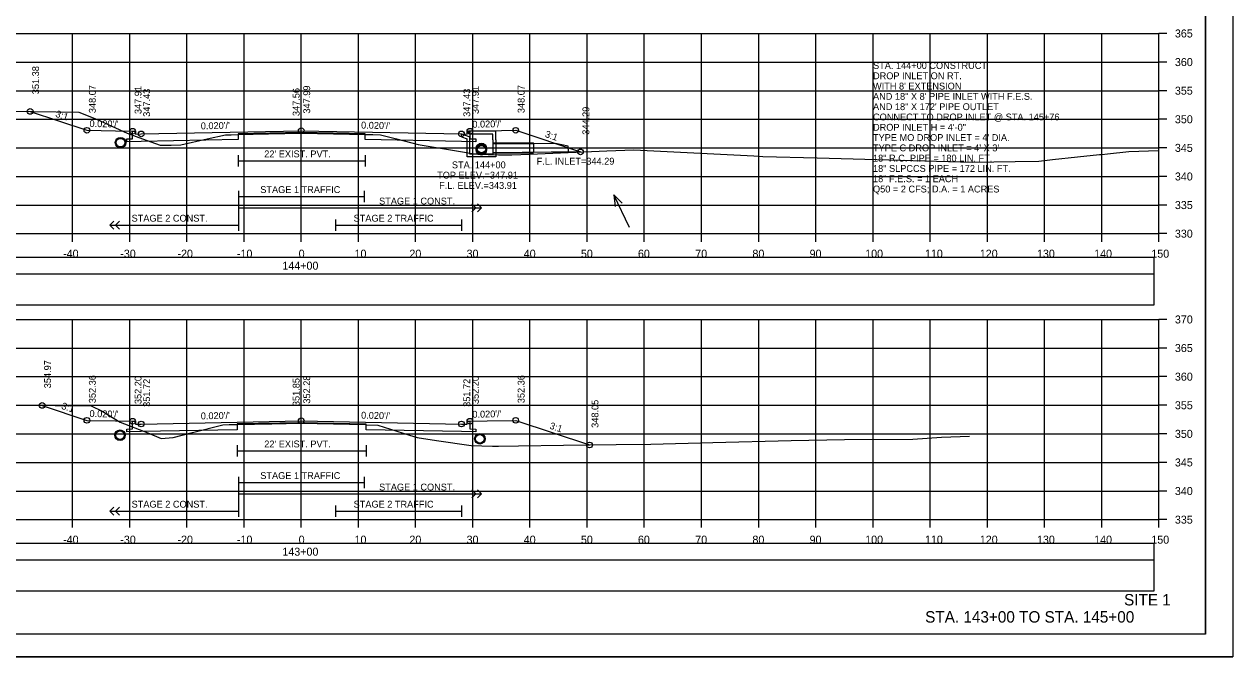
# Model space of a CAD drawing. Extents: x 1368122 to 1710785, y 373130 to 557566.
# Drawn here: x 1368973.7 to 1369185.2, y 379317.1 to 379427.7 of the extents above; entities that cross this region are included whole.
import ezdxf

# ---------------------------------------------------------------- set-up
doc = ezdxf.new("R2010")
doc.units = 0
for name, color, linetype in [('R_Alt Surface', 7, 'Continuous'), ('R_Axis', 7, 'Continuous'), ('R_Axis Annot', 7, 'Continuous'), ('R_Border', 7, 'Continuous'), ('R_Draft', 7, 'Continuous'), ('R_Exist Surface', 7, 'Continuous'), ('R_Fin Surface', 7, 'Continuous'), ('R_Grid', 7, 'Continuous'), ('R_No Plot', 7, 'Continuous'), ('R_Striping', 7, 'Continuous'), ('R_Water', 7, 'Continuous'), ('R_Water Annot', 7, 'Continuous'), ('R_Xsect Elev', 7, 'Continuous'), ('R_Xsect Slope', 7, 'Continuous')]:
    doc.layers.add(name, color=color, linetype=linetype)

msp = doc.modelspace()

# ---------------------------------------------------------------- linework, layer by layer
for points in [[(1368873.07, 379378.64), (1369171.37, 379378.64), (1369171.37, 379384.05), (1368873.07, 379384.05)], [(1368873.07, 379328.64), (1369171.37, 379328.64), (1369171.37, 379334.05), (1368873.07, 379334.05)]]:
    msp.add_lwpolyline(points, close=True)
at = {"layer": 'R_Alt Surface'}
for points in [[(1369051.72, 379409.02), (1369051.72, 379407.68), (1369052.72, 379407.66), (1369052.72, 379407.16), (1369050.22, 379407.21), (1369033.4, 379407.55), (1369033.4, 379408.55), (1369022.22, 379408.77), (1369011.18, 379408.55), (1369011.18, 379407.55), (1368994.22, 379407.21), (1368991.72, 379407.16), (1368991.72, 379407.66), (1368992.72, 379407.68), (1368992.72, 379409.02)], [(1369011.18, 379404.85), (1369011.18, 379402.85)], [(1369011.18, 379403.85), (1369033.4, 379403.85)], [(1369033.4, 379404.85), (1369033.4, 379402.85)], [(1369051.72, 379358.31), (1369051.72, 379356.97), (1369052.72, 379356.95), (1369052.72, 379356.45), (1369050.22, 379356.5), (1369033.58, 379356.83), (1369033.58, 379357.83), (1369022.22, 379358.06), (1369010.99, 379357.84), (1369010.99, 379356.84), (1368994.22, 379356.5), (1368991.72, 379356.45), (1368991.72, 379356.95), (1368992.72, 379356.97), (1368992.72, 379358.31)], [(1369010.99, 379354.14), (1369010.99, 379352.14)], [(1369010.99, 379353.14), (1369033.58, 379353.14)], [(1369033.58, 379354.14), (1369033.58, 379352.14)]]:
    msp.add_lwpolyline(points, dxfattribs=at)
for points in [[(1368873.07, 379384.1), (1369171.37, 379384.1), (1369171.37, 379386.92), (1368873.07, 379386.92)], [(1368873.07, 379334.1), (1369171.37, 379334.1), (1369171.37, 379336.92), (1368873.07, 379336.92)]]:
    msp.add_lwpolyline(points, close=True, dxfattribs=at)
at = {"layer": 'R_Axis'}
for p, q in [((1369172.22, 379391.11), (1369172.22, 379426.11)), ((1369173.62, 379426.11), (1369172.22, 379426.11)), ((1369173.62, 379421.11), (1369172.22, 379421.11)), ((1369173.62, 379416.11), (1369172.22, 379416.11)), ((1369173.62, 379411.11), (1369172.22, 379411.11)), ((1369173.62, 379406.11), (1369172.22, 379406.11)), ((1369173.62, 379401.11), (1369172.22, 379401.11)), ((1369173.62, 379396.11), (1369172.22, 379396.11)), ((1368872.22, 379391.11), (1369172.22, 379391.11)), ((1368982.22, 379389.71), (1368982.22, 379391.11)), ((1368992.22, 379389.71), (1368992.22, 379391.11)), ((1369002.22, 379389.71), (1369002.22, 379391.11)), ((1369012.22, 379389.71), (1369012.22, 379391.11)), ((1369022.22, 379389.71), (1369022.22, 379391.11)), ((1369032.22, 379389.71), (1369032.22, 379391.11)), ((1369042.22, 379389.71), (1369042.22, 379391.11)), ((1369052.22, 379389.71), (1369052.22, 379391.11)), ((1369062.22, 379389.71), (1369062.22, 379391.11)), ((1369072.22, 379389.71), (1369072.22, 379391.11)), ((1369082.22, 379389.71), (1369082.22, 379391.11)), ((1369092.22, 379389.71), (1369092.22, 379391.11)), ((1369102.22, 379389.71), (1369102.22, 379391.11)), ((1369112.22, 379389.71), (1369112.22, 379391.11)), ((1369122.22, 379389.71), (1369122.22, 379391.11)), ((1369132.22, 379389.71), (1369132.22, 379391.11)), ((1369142.22, 379389.71), (1369142.22, 379391.11)), ((1369152.22, 379389.71), (1369152.22, 379391.11)), ((1369162.22, 379389.71), (1369162.22, 379391.11)), ((1369172.22, 379389.71), (1369172.22, 379391.11)), ((1369173.62, 379391.11), (1369172.22, 379391.11)), ((1369172.22, 379341.11), (1369172.22, 379376.11)), ((1369173.62, 379376.11), (1369172.22, 379376.11)), ((1369173.62, 379371.11), (1369172.22, 379371.11)), ((1369173.62, 379366.11), (1369172.22, 379366.11)), ((1369173.62, 379361.11), (1369172.22, 379361.11)), ((1369173.62, 379356.11), (1369172.22, 379356.11)), ((1369173.62, 379351.11), (1369172.22, 379351.11)), ((1369173.62, 379346.11), (1369172.22, 379346.11)), ((1368872.22, 379341.11), (1369172.22, 379341.11)), ((1368982.22, 379339.71), (1368982.22, 379341.11)), ((1368992.22, 379339.71), (1368992.22, 379341.11)), ((1369002.22, 379339.71), (1369002.22, 379341.11)), ((1369012.22, 379339.71), (1369012.22, 379341.11)), ((1369022.22, 379339.71), (1369022.22, 379341.11)), ((1369032.22, 379339.71), (1369032.22, 379341.11)), ((1369042.22, 379339.71), (1369042.22, 379341.11)), ((1369052.22, 379339.71), (1369052.22, 379341.11)), ((1369062.22, 379339.71), (1369062.22, 379341.11)), ((1369072.22, 379339.71), (1369072.22, 379341.11)), ((1369082.22, 379339.71), (1369082.22, 379341.11)), ((1369092.22, 379339.71), (1369092.22, 379341.11)), ((1369102.22, 379339.71), (1369102.22, 379341.11)), ((1369112.22, 379339.71), (1369112.22, 379341.11)), ((1369122.22, 379339.71), (1369122.22, 379341.11)), ((1369132.22, 379339.71), (1369132.22, 379341.11)), ((1369142.22, 379339.71), (1369142.22, 379341.11)), ((1369152.22, 379339.71), (1369152.22, 379341.11)), ((1369162.22, 379339.71), (1369162.22, 379341.11)), ((1369172.22, 379339.71), (1369172.22, 379341.11)), ((1369173.62, 379341.11), (1369172.22, 379341.11))]:
    msp.add_line(p, q, dxfattribs=at)
at = {"layer": 'R_Border'}
for q in [(1369180.4, 379526.57), (1368864.22, 379321.11)]:
    msp.add_line((1369180.4, 379321.11), q, dxfattribs=at)
at = {"layer": 'R_Exist Surface'}
for points in [[(1368967.4, 379412.59), (1368983.28, 379412.36), (1368986.39, 379411.13), (1368991.74, 379408.68), (1368994.45, 379407.66), (1368997.55, 379406.56), (1368999.46, 379406.58), (1369001.17, 379406.65), (1369005.74, 379407.68), (1369008.99, 379408.38), (1369009.98, 379408.41), (1369011.18, 379408.46), (1369016.49, 379408.56), (1369022.25, 379408.67), (1369027.83, 379408.56), (1369033.4, 379408.45), (1369034.75, 379408.42), (1369036.07, 379408.38), (1369038.87, 379407.69), (1369042.65, 379406.68), (1369050.4, 379405.39), (1369052.4, 379405.06), (1369053.08, 379405.03), (1369056.72, 379404.87), (1369059.02, 379404.92), (1369062.21, 379404.98), (1369075.67, 379405.62), (1369080.41, 379405.76), (1369101.38, 379404.69), (1369102.96, 379404.62), (1369112.46, 379404.35), (1369139.62, 379403.62), (1369147.07, 379403.71), (1369151.24, 379403.78), (1369153.64, 379404.07), (1369158.01, 379404.53), (1369161.84, 379404.93), (1369162.24, 379404.97), (1369163.21, 379405.08), (1369166.98, 379405.49), (1369172.15, 379405.63), (1369172.22, 379405.62)], [(1368972.89, 379361.11), (1368985.45, 379361.02), (1368987.37, 379360.06), (1368990.51, 379358.13), (1368995.35, 379356.26), (1368997.73, 379355.3), (1368998.41, 379355.35), (1368999.82, 379355.46), (1369003.19, 379356.36), (1369008.48, 379357.7), (1369009.6, 379357.72), (1369010.99, 379357.77), (1369017.04, 379357.88), (1369022.16, 379357.96), (1369033.48, 379357.72), (1369033.58, 379357.71), (1369035.61, 379357.61), (1369035.63, 379357.61), (1369041.16, 379355.86), (1369042.48, 379355.48), (1369045.89, 379354.96), (1369051.96, 379354.06), (1369055.64, 379353.96), (1369056.69, 379353.93), (1369060.21, 379353.99), (1369068.07, 379354.11), (1369077.3, 379354.22), (1369083.35, 379354.29), (1369094.23, 379354.61), (1369107.91, 379354.92), (1369117.23, 379355.11), (1369129.19, 379355.19), (1369134.2, 379355.52), (1369139.07, 379355.68)]]:
    msp.add_lwpolyline(points, dxfattribs=at)
at = {"layer": 'R_Fin Surface'}
for points in [[(1368974.8, 379412.49), (1368984.72, 379409.18), (1368989.72, 379409.08), (1368992.72, 379409.02), (1368993.22, 379409.02), (1368993.22, 379408.52), (1368994.22, 379408.54), (1369022.22, 379409.1), (1369050.22, 379408.54), (1369051.22, 379408.52), (1369051.22, 379409.02), (1369051.72, 379409.02), (1369054.72, 379409.08), (1369059.72, 379409.18), (1369071.05, 379405.4)], [(1368976.89, 379361.08), (1368984.72, 379358.47), (1368984.72, 379358.47), (1368984.72, 379358.47), (1368989.72, 379358.37), (1368989.72, 379358.37), (1368992.72, 379358.31), (1368993.22, 379358.31), (1368993.22, 379357.81), (1368994.22, 379357.83), (1368994.23, 379357.83), (1369022.22, 379358.39), (1369022.23, 379358.39), (1369050.22, 379357.83), (1369051.22, 379357.81), (1369051.22, 379358.31), (1369051.72, 379358.31), (1369051.72, 379358.31), (1369054.72, 379358.37), (1369054.72, 379358.37), (1369059.72, 379358.47), (1369072.63, 379354.17), (1369072.64, 379354.16)]]:
    msp.add_lwpolyline(points, dxfattribs=at)
at = {"layer": 'R_Grid'}
for p, q in [((1368872.22, 379426.11), (1369172.22, 379426.11)), ((1368982.22, 379391.11), (1368982.22, 379426.11)), ((1368992.22, 379391.11), (1368992.22, 379426.11)), ((1369002.22, 379391.11), (1369002.22, 379426.11)), ((1369012.22, 379391.11), (1369012.22, 379426.11)), ((1369022.22, 379391.11), (1369022.22, 379426.11)), ((1369032.22, 379391.11), (1369032.22, 379426.11)), ((1369042.22, 379391.11), (1369042.22, 379426.11)), ((1369052.22, 379391.11), (1369052.22, 379426.11)), ((1369062.22, 379391.11), (1369062.22, 379426.11)), ((1369072.22, 379391.11), (1369072.22, 379426.11)), ((1369082.22, 379391.11), (1369082.22, 379426.11)), ((1369092.22, 379391.11), (1369092.22, 379426.11)), ((1369102.22, 379391.11), (1369102.22, 379426.11)), ((1369112.22, 379391.11), (1369112.22, 379426.11)), ((1369122.22, 379391.11), (1369122.22, 379426.11)), ((1369132.22, 379391.11), (1369132.22, 379426.11)), ((1369142.22, 379391.11), (1369142.22, 379426.11)), ((1369152.22, 379391.11), (1369152.22, 379426.11)), ((1369162.22, 379391.11), (1369162.22, 379426.11)), ((1369172.22, 379391.11), (1369172.22, 379426.11)), ((1368872.22, 379421.11), (1369172.22, 379421.11)), ((1368872.22, 379416.11), (1369172.22, 379416.11)), ((1368872.22, 379411.11), (1369172.22, 379411.11)), ((1368872.22, 379406.11), (1369172.22, 379406.11)), ((1368872.22, 379401.11), (1369172.22, 379401.11)), ((1368872.22, 379396.11), (1369172.22, 379396.11)), ((1368872.22, 379391.11), (1369172.22, 379391.11)), ((1368872.22, 379376.11), (1369172.22, 379376.11)), ((1368982.22, 379341.11), (1368982.22, 379376.11)), ((1368992.22, 379341.11), (1368992.22, 379376.11)), ((1369002.22, 379341.11), (1369002.22, 379376.11)), ((1369012.22, 379341.11), (1369012.22, 379376.11)), ((1369022.22, 379341.11), (1369022.22, 379376.11)), ((1369032.22, 379341.11), (1369032.22, 379376.11)), ((1369042.22, 379341.11), (1369042.22, 379376.11)), ((1369052.22, 379341.11), (1369052.22, 379376.11)), ((1369062.22, 379341.11), (1369062.22, 379376.11)), ((1369072.22, 379341.11), (1369072.22, 379376.11)), ((1369082.22, 379341.11), (1369082.22, 379376.11)), ((1369092.22, 379341.11), (1369092.22, 379376.11)), ((1369102.22, 379341.11), (1369102.22, 379376.11)), ((1369112.22, 379341.11), (1369112.22, 379376.11)), ((1369122.22, 379341.11), (1369122.22, 379376.11)), ((1369132.22, 379341.11), (1369132.22, 379376.11)), ((1369142.22, 379341.11), (1369142.22, 379376.11)), ((1369152.22, 379341.11), (1369152.22, 379376.11)), ((1369162.22, 379341.11), (1369162.22, 379376.11)), ((1369172.22, 379341.11), (1369172.22, 379376.11)), ((1368872.22, 379371.11), (1369172.22, 379371.11)), ((1368872.22, 379366.11), (1369172.22, 379366.11)), ((1368872.22, 379361.11), (1369172.22, 379361.11)), ((1368872.22, 379356.11), (1369172.22, 379356.11)), ((1368872.22, 379351.11), (1369172.22, 379351.11)), ((1368872.22, 379346.11), (1369172.22, 379346.11)), ((1368872.22, 379341.11), (1369172.22, 379341.11))]:
    msp.add_line(p, q, dxfattribs=at)
at = {"layer": 'R_No Plot'}
for p, q in [((1369062.83, 379407), (1369055.72, 379406.94)), ((1369062.85, 379405.17), (1369055.72, 379405.1)), ((1368851.82, 379317.13), (1369185.15, 379317.13))]:
    msp.add_line(p, q, dxfattribs=at)
for points in [[(1368851.81, 379530.47), (1369185.15, 379530.47), (1369185.15, 379317.13), (1368851.81, 379317.13)], [(1369098.14, 379526.57), (1369117.76, 379526.57), (1369117.76, 379516.69), (1369133.87, 379516.69), (1369157.07, 379516.69), (1369157.19, 379488.53), (1369180.4, 379488.53), (1369180.4, 379321.11), (1368864.22, 379321.11), (1368864.22, 379526.57)]]:
    msp.add_lwpolyline(points, close=True, dxfattribs=at)
for centre, radius in [((1368974.8, 379412.49), 0.5), ((1368984.72, 379409.18), 0.5), ((1368990.6, 379407.02), 0.917), ((1368992.72, 379409.02), 0.5), ((1368994.22, 379408.54), 0.5), ((1369022.22, 379409.1), 0.5), ((1369050.22, 379408.54), 0.5), ((1369051.72, 379409.02), 0.5), ((1369059.72, 379409.18), 0.5), ((1369053.72, 379406.02), 0.917), ((1369053.72, 379405.77), 0.917), ((1369071.05, 379405.4), 0.5), ((1368976.89, 379361.08), 0.5), ((1368984.72, 379358.47), 0.5), ((1368992.72, 379358.31), 0.5), ((1368994.22, 379357.83), 0.5), ((1369022.22, 379358.39), 0.5), ((1369050.22, 379357.83), 0.5), ((1369051.72, 379358.31), 0.5), ((1369059.72, 379358.47), 0.5), ((1368990.51, 379355.87), 0.917), ((1369053.45, 379355.25), 0.917), ((1369072.64, 379354.16), 0.5)]:
    msp.add_circle(centre, radius, dxfattribs=at)
at = {"layer": 'R_Striping'}
for p, q in [((1369052.76, 379395.61), (1369052.05, 379396.32)), ((1369052.05, 379394.9), (1369052.76, 379395.61)), ((1369053.76, 379395.61), (1369053.05, 379396.32)), ((1369053.05, 379394.9), (1369053.76, 379395.61)), ((1368988.72, 379392.61), (1368989.43, 379393.32)), ((1368989.72, 379392.61), (1368990.43, 379393.32)), ((1368988.72, 379392.61), (1369011.22, 379392.61)), ((1368989.43, 379391.9), (1368988.72, 379392.61)), ((1368990.43, 379391.9), (1368989.72, 379392.61)), ((1369052.76, 379345.61), (1369052.05, 379346.32)), ((1369052.05, 379344.9), (1369052.76, 379345.61)), ((1369053.76, 379345.61), (1369053.05, 379346.32)), ((1369053.05, 379344.9), (1369053.76, 379345.61)), ((1368988.72, 379342.61), (1368989.43, 379343.32)), ((1368988.72, 379342.61), (1369011.22, 379342.61)), ((1368989.43, 379341.9), (1368988.72, 379342.61)), ((1368989.72, 379342.61), (1368990.43, 379343.32)), ((1368990.43, 379341.9), (1368989.72, 379342.61))]:
    msp.add_line(p, q, dxfattribs=at)
for points in [[(1369011.22, 379398.61), (1369011.22, 379391.61)], [(1369011.22, 379397.61), (1369033.22, 379397.61)], [(1369033.22, 379398.61), (1369033.22, 379396.61)], [(1369011.22, 379395.61), (1369053.76, 379395.61)], [(1369028.22, 379393.61), (1369028.22, 379391.61)], [(1369050.22, 379393.61), (1369050.22, 379391.61)], [(1369028.22, 379392.61), (1369050.22, 379392.61)], [(1369011.22, 379348.61), (1369011.22, 379341.61)], [(1369033.22, 379348.61), (1369033.22, 379346.61)], [(1369011.22, 379347.61), (1369033.22, 379347.61)], [(1369011.22, 379345.61), (1369053.76, 379345.61)], [(1369028.22, 379343.61), (1369028.22, 379341.61)], [(1369028.22, 379342.61), (1369050.22, 379342.61)], [(1369050.22, 379343.61), (1369050.22, 379341.61)]]:
    msp.add_lwpolyline(points, dxfattribs=at)
at = {"layer": 'R_Water'}
for p, q in [((1369050.22, 379408.54), (1369051.72, 379408.02)), ((1369050.22, 379408.01), (1369051.22, 379407.66)), ((1369051.39, 379408.86), (1369051.47, 379409.02)), ((1369051.39, 379408.86), (1369051.72, 379408.52)), ((1369056.22, 379409.02), (1369051.47, 379409.02)), ((1369055.72, 379408.52), (1369051.72, 379408.52)), ((1369051.72, 379407.52), (1369051.72, 379408.02)), ((1369055.72, 379407.52), (1369055.72, 379408.52)), ((1369056.22, 379407.52), (1369056.22, 379409.02)), ((1369051.22, 379407.52), (1369051.22, 379407.66)), ((1369062.83, 379406.83), (1369055.72, 379406.77)), ((1369071.05, 379405.4), (1369055.72, 379405.27))]:
    msp.add_line(p, q, dxfattribs=at)
for points in [[(1369050.22, 379408.01), (1369050.22, 379408.54)], [(1369056.22, 379407.52), (1369056.22, 379404.52), (1369053.72, 379404.52), (1369051.22, 379404.52), (1369051.22, 379407.52)], [(1369055.72, 379407.52), (1369055.72, 379405.02), (1369053.72, 379405.02), (1369051.72, 379405.02), (1369051.72, 379407.52)]]:
    msp.add_lwpolyline(points, dxfattribs=at)
msp.add_lwpolyline([(1369062.83, 379406.83), (1369062.84, 379405.33), (1369068.93, 379405.39), (1369068.92, 379406.43), (1369066.66, 379406.87)], close=True, dxfattribs=at)
for centre in [(1368990.6, 379407.02), (1369053.72, 379406.02), (1369053.72, 379405.77), (1368990.51, 379355.87), (1369053.45, 379355.25)]:
    msp.add_circle(centre, 0.75, dxfattribs=at)
at = {"layer": 'R_Water Annot'}
for p, q in [((1369079.63, 379392.21), (1369076.91, 379397.87)), ((1369076.91, 379397.87), (1369078.37, 379396.45)), ((1369076.91, 379397.87), (1369077.11, 379395.84))]:
    msp.add_line(p, q, dxfattribs=at)
at = {"layer": 'R_Xsect Elev'}
for p, q in [((1369022.22, 379408.67), (1369022.22, 379418.67)), ((1369022.22, 379357.96), (1369022.22, 379367.96))]:
    msp.add_line(p, q, dxfattribs=at)

# ---------------------------------------------------------------- texts
at = {"layer": 'R_Axis Annot'}
for s, p in [('365', (1369175.02, 379425.41)), ('360', (1369175.02, 379420.41)), ('355', (1369175.02, 379415.41)), ('350', (1369175.02, 379410.41)), ('345', (1369175.02, 379405.41)), ('340', (1369175.02, 379400.41)), ('335', (1369175.02, 379395.41)), ('330', (1369175.02, 379390.41)), ('-40', (1368980.56, 379386.91)), ('-30', (1368990.56, 379386.91)), ('-20', (1369000.56, 379386.91)), ('-10', (1369010.96, 379386.91)), ('0', (1369021.76, 379386.91)), ('10', (1369031.53, 379386.91)), ('20', (1369041.13, 379386.91)), ('30', (1369051.13, 379386.91)), ('40', (1369061.13, 379386.91)), ('50', (1369071.13, 379386.91)), ('60', (1369081.1, 379386.91)), ('70', (1369091.13, 379386.91)), ('80', (1369101.13, 379386.91)), ('90', (1369111.13, 379386.91)), ('100', (1369120.85, 379386.91)), ('110', (1369131.3, 379386.91)), ('120', (1369140.9, 379386.91)), ('130', (1369150.9, 379386.91)), ('140', (1369160.9, 379386.91)), ('150', (1369170.9, 379386.91)), ('144+00', (1369018.91, 379384.81)), ('370', (1369175.02, 379375.41)), ('365', (1369175.02, 379370.41)), ('360', (1369175.02, 379365.41)), ('355', (1369175.02, 379360.41)), ('350', (1369175.02, 379355.41)), ('345', (1369175.02, 379350.41)), ('340', (1369175.02, 379345.41)), ('335', (1369175.02, 379340.41)), ('-40', (1368980.56, 379336.91)), ('-30', (1368990.56, 379336.91)), ('-20', (1369000.56, 379336.91)), ('-10', (1369010.96, 379336.91)), ('0', (1369021.76, 379336.91)), ('10', (1369031.53, 379336.91)), ('20', (1369041.13, 379336.91)), ('30', (1369051.13, 379336.91)), ('40', (1369061.13, 379336.91)), ('50', (1369071.13, 379336.91)), ('60', (1369081.1, 379336.91)), ('70', (1369091.13, 379336.91)), ('80', (1369101.13, 379336.91)), ('90', (1369111.13, 379336.91)), ('100', (1369120.85, 379336.91)), ('110', (1369131.3, 379336.91)), ('120', (1369140.9, 379336.91)), ('130', (1369150.9, 379336.91)), ('140', (1369160.9, 379336.91)), ('150', (1369170.9, 379336.91)), ('143+00', (1369018.91, 379334.81))]:
    msp.add_text(s, height=1.4, dxfattribs=at).set_placement(p)
at = {"layer": 'R_Draft'}
for s, p in [('SITE 1', (1369166.13, 379326.11)), ('STA. 143+00 TO STA. 145+00', (1369131.34, 379323.11))]:
    msp.add_text(s, height=2, dxfattribs=at).set_placement(p)
at = {"layer": 'R_Striping'}
for s, p in [('STAGE 1 TRAFFIC', (1369015.05, 379398.21)), ('STAGE 1 CONST.', (1369035.83, 379396.21)), ('STAGE 2 CONST.', (1368992.54, 379393.21)), ('STAGE 2 TRAFFIC', (1369031.37, 379393.21)), ('STAGE 1 TRAFFIC', (1369015.05, 379348.21)), ('STAGE 1 CONST.', (1369035.83, 379346.21)), ('STAGE 2 CONST.', (1368992.54, 379343.21)), ('STAGE 2 TRAFFIC', (1369031.37, 379343.21))]:
    msp.add_text(s, height=1.2, dxfattribs=at).set_placement(p)
at = {"layer": 'R_Water'}
for p in [(1369015.74, 379404.45), (1369015.74, 379353.74)]:
    msp.add_text("22' EXIST. PVT.", height=1.2, dxfattribs=at).set_placement(p)
at = {"layer": 'R_Water Annot'}
for s, p in [('STA. 144+00 CONSTRUCT', (1369122.22, 379419.91)), ('DROP INLET ON RT.', (1369122.22, 379418.11)), ("WITH 8' EXTENSION", (1369122.22, 379416.31)), ('AND 18" X 8\' PIPE INLET WITH F.E.S.', (1369122.22, 379414.51)), ('AND 18" X 172\' PIPE OUTLET', (1369122.22, 379412.71)), ('CONNECT TO DROP INLET @ STA. 145+76', (1369122.22, 379410.91)), ('DROP INLET H = 4\'-0"', (1369122.22, 379409.11)), ("TYPE MO DROP INLET = 4' DIA.", (1369122.22, 379407.31)), ("TYPE C DROP INLET = 4' X 3'", (1369122.22, 379405.51)), ('STA. 144+00', (1369048.56, 379402.54)), ('F.L. INLET=344.29', (1369063.38, 379403.18)), ('18" R.C. PIPE = 180 LIN. FT.', (1369122.22, 379403.71)), ('TOP ELEV.=347.91', (1369045.98, 379400.74)), ('18" SLPCCS PIPE = 172 LIN. FT.', (1369122.22, 379401.91)), ('F.L. ELEV.=343.91', (1369046.33, 379398.94)), ('Q50 = 2 CFS; D.A. = 1 ACRES', (1369122.22, 379398.31)), ('18" F.E.S. = 1 EACH', (1369122.22, 379400.11))]:
    msp.add_text(s, height=1.2, dxfattribs=at).set_placement(p)
at = {"layer": 'R_Xsect Elev'}
for s, p in [('351.38', (1368976.35, 379415.49)), ('348.07', (1368986.27, 379412.18)), ('347.91', (1368994.27, 379412.02)), ('347.43', (1368995.77, 379411.54)), ('347.56', (1369021.92, 379411.67)), ('347.99', (1369023.77, 379412.1)), ('347.43', (1369051.77, 379411.54)), ('347.91', (1369053.27, 379412.02)), ('348.07', (1369061.27, 379412.18)), ('344.29', (1369072.6, 379408.4)), ('354.97', (1368978.44, 379364.08)), ('352.36', (1368986.27, 379361.47)), ('352.20', (1368994.27, 379361.31)), ('351.72', (1368995.77, 379360.83)), ('351.85', (1369021.92, 379360.96)), ('352.28', (1369023.77, 379361.39)), ('351.72', (1369051.77, 379360.83)), ('352.20', (1369053.27, 379361.31)), ('352.36', (1369061.27, 379361.47)), ('348.05', (1369074.19, 379357.16))]:
    msp.add_text(s, height=1.2, rotation=90, dxfattribs=at).set_placement(p)
at = {"layer": 'R_Xsect Slope'}
for s, rotation, p in [('3:1', 341.5668, (1368979.13, 379411.57)), ("0.020'/'", 358.8542, (1368985.17, 379409.77)), ("0.020'/'", 1.1458, (1369004.65, 379409.35)), ("0.020'/'", 358.8542, (1369032.67, 379409.49)), ("0.020'/'", 1.1458, (1369052.15, 379409.63)), ('3:1', 341.5651, (1369064.75, 379408.03)), ('3:1', 341.5668, (1368980.17, 379360.51)), ("0.020'/'", 358.8542, (1368985.17, 379359.06)), ("0.020'/'", 1.1458, (1369004.65, 379358.64)), ("0.020'/'", 358.8542, (1369032.67, 379358.78)), ("0.020'/'", 1.1458, (1369052.15, 379358.92)), ('3:1', 341.5651, (1369065.55, 379357.05))]:
    msp.add_text(s, height=1.2, rotation=rotation, dxfattribs=at).set_placement(p)

doc.saveas('drawing.dxf')
